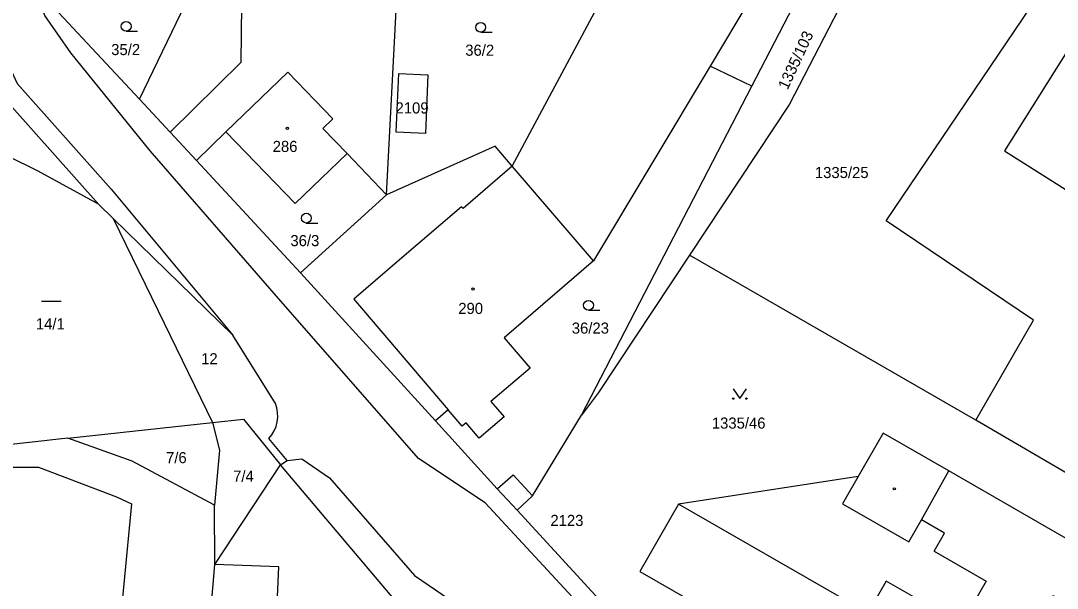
# Model space of a CAD drawing. Extents: x -794765 to -785424, y -1118958 to -1108731.
# Drawn here: x -788162.5 to -788003.9, y -1116796.6 to -1116709.8 of the extents above; entities that cross this region are included whole.
import ezdxf

# ---------------------------------------------------------------- set-up
doc = ezdxf.new("R2010")
doc.units = 0
for name, color, linetype in [('Level 66', 7, 'Continuous'), ('Level 75', 7, 'Continuous'), ('Level 76', 7, 'Continuous'), ('Level 77', 7, 'Continuous'), ('Level 79', 7, 'Continuous')]:
    doc.layers.add(name, color=color, linetype=linetype)

msp = doc.modelspace()

# ---------------------------------------------------------------- linework, layer by layer
at = {"layer": 'Level 66'}
for p, q in [((-788146.37, -1116711.39), (-788144.62, -1116711.39)), ((-788092.12, -1116711.54), (-788090.37, -1116711.54)), ((-788118.81, -1116740.72), (-788117.06, -1116740.72)), ((-788159.31, -1116752.65), (-788156.31, -1116752.65)), ((-788075.62, -1116754.05), (-788073.87, -1116754.05))]:
    msp.add_line(p, q, dxfattribs=at)
msp.add_lwpolyline([(-788053.46, -1116766.08), (-788052.46, -1116767.58), (-788051.46, -1116766.08)], dxfattribs=at)
for centre, radius in [((-788146.37, -1116710.64), 0.75), ((-788092.12, -1116710.79), 0.75), ((-788118.81, -1116739.97), 0.75), ((-788075.62, -1116753.3), 0.75), ((-788053.46, -1116767.58), 0.1), ((-788051.46, -1116767.58), 0.1)]:
    msp.add_circle(centre, radius, dxfattribs=at)
at = {"layer": 'Level 75'}
for p, q in [((-788039.11, -1116686.8), (-788057.02, -1116716.71)), ((-788106.52, -1116736.42), (-788104.05, -1116689.18)), ((-788050.63, -1116719.77), (-788034.77, -1116689.16)), ((-788087.3, -1116732), (-788074.64, -1116708.43)), ((-788057.02, -1116716.71), (-788074.84, -1116746.49)), ((-788050.63, -1116719.77), (-788057.02, -1116716.71)), ((-788076.71, -1116770.1), (-788050.63, -1116719.77)), ((-788163.85, -1116722.94), (-788150.62, -1116737.84)), ((-788139.62, -1116726.8), (-788144.34, -1116721.76)), ((-788135.59, -1116731.14), (-788139.62, -1116726.8)), ((-788119.68, -1116748.33), (-788135.59, -1116731.14)), ((-788074.84, -1116746.49), (-788087.3, -1116732)), ((-788106.52, -1116736.42), (-788119.68, -1116748.33)), ((-788148.36, -1116740.05), (-788150.62, -1116737.84)), ((-788130.05, -1116757.89), (-788148.36, -1116740.05)), ((-788016.37, -1116770.88), (-788060.16, -1116745.63)), ((-788099.05, -1116770.99), (-788119.68, -1116748.33)), ((-788123.54, -1116768.33), (-788130.05, -1116757.89)), ((-788084.18, -1116782.46), (-788076.71, -1116770.1)), ((-788155.32, -1116773.64), (-788133.18, -1116771.22)), ((-788099.05, -1116770.99), (-788089.58, -1116781.39)), ((-787986.85, -1116788.1), (-788016.37, -1116770.88)), ((-788121.73, -1116777.04), (-788124.52, -1116773.68)), ((-788132.81, -1116792.93), (-788122.75, -1116777.73)), ((-788122.75, -1116777.73), (-788121.73, -1116777.04)), ((-788102.31, -1116801.86), (-788122.75, -1116777.73)), ((-788086.56, -1116784.66), (-788089.58, -1116781.39)), ((-788084.18, -1116782.46), (-788086.56, -1116784.66)), ((-788132.81, -1116792.93), (-788132.83, -1116783.9)), ((-788086.56, -1116784.66), (-788031.75, -1116844.15)), ((-788135.27, -1116821.65), (-788132.81, -1116792.93))]:
    msp.add_line(p, q, dxfattribs=at)
for points in [[(-788170.26, -1116598.58), (-788167.71, -1116612.57), (-788167.24, -1116621.25), (-788167.14, -1116639.36), (-788169.73, -1116678.01), (-788170.7, -1116698.04), (-788167.95, -1116708.86), (-788163.05, -1116719.36), (-788148.67, -1116735.52), (-788130.05, -1116757.89)], [(-787892.56, -1116976.99), (-787895.19, -1116981.23), (-787941.8, -1116937.65), (-788018.27, -1116866.79), (-788038.98, -1116846.21), (-788057.86, -1116825), (-788078.06, -1116797.96), (-788091.43, -1116783.54), (-788101.65, -1116776.74), (-788123.35, -1116751.89), (-788142.7, -1116729.68), (-788154.86, -1116714.68), (-788158.83, -1116708.96), (-788160.26, -1116705.12), (-788161.73, -1116697.18), (-788161.16, -1116678.39), (-788158.78, -1116640.39), (-788158.44, -1116620.71), (-788158.79, -1116611.56), (-788160.53, -1116602.53)], [(-788029.11, -1116692.03), (-788044.86, -1116722.53), (-788060.16, -1116745.63)], [(-788139.62, -1116726.8), (-788128.79, -1116716.13), (-788128.66, -1116707.4), (-788128.49, -1116696.22)], [(-788016.37, -1116770.88), (-788007.5, -1116755.59), (-788030.08, -1116740.37), (-788004.3, -1116702.25)], [(-788157.54, -1116707.2), (-788157.46, -1116707.77), (-788144.34, -1116721.76)], [(-788144.34, -1116721.76), (-788137.31, -1116707.2), (-788157.54, -1116707.2)], [(-788001.26, -1116712.63), (-788011.97, -1116729.68), (-788000.18, -1116737.12), (-787996.51, -1116731.09), (-787993.54, -1116732.93), (-787986.65, -1116721.8), (-787989.79, -1116719.84), (-788001.26, -1116712.63)], [(-788100.19, -1116718.04), (-788100.58, -1116727.03), (-788105.06, -1116726.84), (-788104.67, -1116717.83), (-788100.19, -1116718.04)], [(-788135.59, -1116731.14), (-788131.12, -1116726.76), (-788120.52, -1116737.71), (-788112.55, -1116730.09), (-788106.52, -1116736.42)], [(-788087.3, -1116732), (-788089.9, -1116728.97), (-788106.52, -1116736.42)], [(-788150.62, -1116737.84), (-788159.85, -1116732.8), (-788164.47, -1116730.47), (-788170.34, -1116730.13), (-788177.85, -1116736.6), (-788177.9, -1116738.22)], [(-788148.36, -1116740.05), (-788140.56, -1116756.06), (-788133.18, -1116771.22)], [(-788074.84, -1116746.49), (-788088.51, -1116758.3), (-788084.57, -1116762.91), (-788090.55, -1116768.01), (-788088.54, -1116770.36), (-788092.35, -1116773.62), (-788094.36, -1116771.26), (-788094.97, -1116771.78), (-788097.08, -1116769.3), (-788099.05, -1116770.99)], [(-788060.16, -1116745.63), (-788074.07, -1116766.64), (-788076.71, -1116770.1)], [(-788124.52, -1116773.68), (-788124.08, -1116773.12), (-788123.71, -1116772.5), (-788123.44, -1116771.84), (-788123.26, -1116771.15), (-788123.18, -1116770.43), (-788123.2, -1116769.72), (-788123.32, -1116769.01), (-788123.54, -1116768.33)], [(-788133.18, -1116771.22), (-788128.42, -1116770.7), (-788122.75, -1116777.73)], [(-788133.18, -1116771.22), (-788132.1, -1116775.46), (-788132.83, -1116783.9)], [(-788155.32, -1116773.64), (-788166.71, -1116774.89), (-788168.7, -1116775.11)], [(-788132.83, -1116783.9), (-788145.44, -1116777.13), (-788155.32, -1116773.64)], [(-788067.75, -1116794.03), (-788033.39, -1116813.75), (-788033.67, -1116814.13), (-788027.08, -1116818.05), (-788023.52, -1116820.1), (-788021.63, -1116816.78), (-788019.77, -1116813.56), (-788015.67, -1116816), (-788014.58, -1116816.6), (-788011.36, -1116810.96), (-788011.98, -1116810.6), (-788004.49, -1116797.7), (-788002.85, -1116798.65), (-787998.57, -1116791.26), (-788020.48, -1116778.64), (-788030.53, -1116772.85), (-788034.34, -1116779.51), (-788061.85, -1116783.73), (-788067.75, -1116794.03)], [(-788121.73, -1116777.04), (-788119.47, -1116776.79), (-788115.27, -1116779.69), (-788102.26, -1116794.62), (-788094.84, -1116799.67), (-788082.62, -1116812.27), (-788064.51, -1116830.39), (-788036.35, -1116859.97), (-788022.19, -1116874.41)], [(-788168.06, -1116778.04), (-788159.81, -1116778.04), (-788147.84, -1116782.59), (-788145.53, -1116783.68), (-788148.95, -1116819.33)], [(-788089.58, -1116781.39), (-788087.13, -1116779.24), (-788084.18, -1116782.46)]]:
    msp.add_lwpolyline(points, dxfattribs=at)
at = {"layer": 'Level 77'}
for p, q in [((-788121.63, -1116717.62), (-788131.12, -1116726.76)), ((-788114.73, -1116724.78), (-788121.63, -1116717.62)), ((-788116.28, -1116726.27), (-788114.73, -1116724.78)), ((-788112.55, -1116730.09), (-788116.28, -1116726.27)), ((-788087.3, -1116732), (-788094.81, -1116738.52)), ((-788095.06, -1116738.23), (-788104.92, -1116746.67)), ((-788094.81, -1116738.52), (-788095.06, -1116738.23)), ((-788104.92, -1116746.67), (-788111.55, -1116752.35)), ((-788111.55, -1116752.35), (-788097.08, -1116769.3)), ((-788034.34, -1116779.51), (-788036.73, -1116783.69)), ((-788024.68, -1116786.13), (-788020.48, -1116778.64)), ((-788032.86, -1116800.34), (-788061.85, -1116783.73)), ((-788036.73, -1116783.69), (-788026.62, -1116789.5)), ((-788026.62, -1116789.5), (-788024.68, -1116786.13)), ((-788021.12, -1116788.18), (-788024.68, -1116786.13)), ((-788022.71, -1116790.94), (-788021.12, -1116788.18)), ((-788022.71, -1116790.94), (-788014.77, -1116795.51)), ((-788123.03, -1116793.32), (-788132.81, -1116792.93)), ((-788124.43, -1116828.22), (-788123.03, -1116793.32)), ((-788030.06, -1116795.48), (-788032.86, -1116800.34)), ((-788023.31, -1116799.36), (-788030.06, -1116795.48)), ((-788014.77, -1116795.51), (-788018.61, -1116802.16))]:
    msp.add_line(p, q, dxfattribs=at)
at = {"layer": 'Level 79'}
for centre in [(-788121.69, -1116726.21), (-788093.29, -1116750.83), (-788028.82, -1116781.38)]:
    msp.add_circle(centre, 0.175, dxfattribs=at)

# ---------------------------------------------------------------- texts
at = {"layer": 'Level 76'}
msp.add_text('1335/103', height=1.7, rotation=65, dxfattribs=at).set_placement((-788045.16, -1116720.45))
for s, p in [('35/2', (-788148.66, -1116715.03)), ('36/2', (-788094.48, -1116715.13)), ('2109', (-788105.15, -1116723.96)), ('286', (-788123.95, -1116729.85)), ('1335/25', (-788040.98, -1116733.84)), ('36/3', (-788121.24, -1116744.26)), ('290', (-788095.55, -1116754.63)), ('14/1', (-788160.19, -1116756.99)), ('36/23', (-788078.18, -1116757.64)), ('12', (-788134.9, -1116762.33)), ('1335/46', (-788056.75, -1116772.17)), ('7/6', (-788140.27, -1116777.46)), ('7/4', (-788130, -1116780.29)), ('2123', (-788081.45, -1116787.06))]:
    msp.add_text(s, height=1.7, dxfattribs=at).set_placement(p)

doc.saveas('drawing.dxf')
